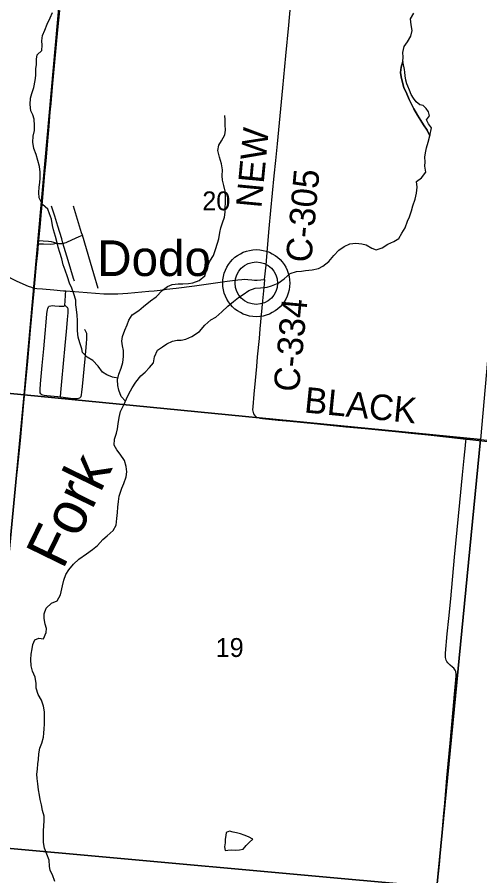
# Model space of a CAD drawing. Extents: x 0 to 1134, y 0 to 440.
# Drawn here: x 837.113 to 838.14, y 365.811 to 367.718 of the extents above; entities that cross this region are included whole.
import ezdxf

# ---------------------------------------------------------------- set-up
doc = ezdxf.new("R2010")
doc.units = 0
for name, color, linetype in [('GM_X_County_Road', 7, 'Continuous'), ('GM_X_County_Road_Text', 7, 'Continuous'), ('GM_X_Minor_Lake', 7, 'Continuous'), ('GM_X_Minor_River', 7, 'Continuous'), ('GM_X_Minor_River_Text', 7, 'Continuous'), ('GM_X_Section', 7, 'Continuous'), ('GM_X_Section_Text', 7, 'Continuous'), ('GM_X_State_Route', 7, 'Continuous'), ('GM_X_Township_Road', 7, 'Continuous'), ('GM_X_Unincorporated', 7, 'Continuous'), ('GM_X_Unincorporated_Location', 7, 'Continuous'), ('GM_X_Unincorporated_Text', 7, 'Continuous')]:
    doc.layers.add(name, color=color, linetype=linetype)

msp = doc.modelspace()

# ---------------------------------------------------------------- linework, layer by layer
at = {"layer": 'GM_X_County_Road'}
for points in [[(837.6622, 367.1355), (837.6656, 367.1669), (837.669, 367.205), (837.6728, 367.2483), (837.6763, 367.2885), (837.6836, 367.3658), (837.6872, 367.3998), (837.691, 367.4369), (837.6955, 367.4832), (837.7001, 367.5296), (837.7029, 367.5605), (837.7096, 367.6316), (837.7159, 367.6997), (837.7221, 367.7677), (837.7259, 367.8114)], [(836.8969, 367.2281), (836.9055, 367.2272), (836.9147, 367.2259), (836.9237, 367.2239), (836.9296, 367.2221), (836.9382, 367.2187), (836.9521, 367.2123), (836.9575, 367.2096), (836.972, 367.2019), (837.0086, 367.1833), (837.0818, 367.1471), (837.1124, 367.132), (837.1374, 367.1205), (837.1445, 367.118), (837.1476, 367.1171), (837.1507, 367.1165), (837.1515, 367.1163)], [(837.2208, 367.11), (837.2497, 367.1076), (837.2869, 367.1049), (837.3056, 367.1038), (837.3243, 367.1033), (837.3367, 367.1035), (837.3585, 367.1049), (837.3895, 367.1076), (837.4049, 367.1091), (837.4172, 367.1104), (837.4304, 367.1118), (837.4448, 367.1136), (837.4656, 367.1164), (837.507, 367.1214), (837.5325, 367.125), (837.5795, 367.1314), (837.6028, 367.1347), (837.612, 367.1357), (837.6185, 367.1358), (837.6252, 367.1353), (837.6341, 367.1345), (837.6402, 367.1342), (837.6459, 367.134), (837.6622, 367.1355)], [(837.6622, 367.1355), (837.6612, 367.1249), (837.6576, 367.0878), (837.6519, 367.0259), (837.6499, 367.0042), (837.6461, 366.964), (837.644, 366.9424), (837.6411, 366.9114), (837.6384, 366.8805), (837.6361, 366.8526), (837.6358, 366.8462), (837.6361, 366.843), (837.6367, 366.8398), (837.638, 366.8368), (837.6398, 366.8342), (837.6421, 366.8319), (837.6444, 366.83), (837.6478, 366.8288), (837.6519, 366.8277), (837.6576, 366.827), (837.6926, 366.8233), (837.7188, 366.8208), (837.7799, 366.8149), (837.8428, 366.8086), (837.8853, 366.8045), (837.9223, 366.8009), (837.9607, 366.797), (837.9874, 366.7943), (838.0252, 366.7904), (838.0716, 366.7855), (838.1098, 366.7811)], [(837.1515, 367.1163), (837.1569, 367.1156), (837.1692, 367.1143), (837.194, 367.1123), (837.2157, 367.1105), (837.2208, 367.11)], [(838.0449, 365.7809), (838.0503, 365.8366), (838.055, 365.8893), (838.0597, 365.9424), (838.0623, 365.9729), (838.0655, 366.0101), (838.0672, 366.0287), (838.0699, 366.0602), (838.0742, 366.1062), (838.0808, 366.1805), (838.0839, 366.2146), (838.0854, 366.2301), (838.0875, 366.2548), (838.0875, 366.2602), (838.0868, 366.2652), (838.0857, 366.2679), (838.0841, 366.2702), (838.0822, 366.2723), (838.0793, 366.275), (838.0743, 366.2791), (838.0712, 366.2819), (838.0691, 366.2843), (838.0673, 366.287), (838.0658, 366.2899), (838.0647, 366.2929), (838.0641, 366.296), (838.0637, 366.2992), (838.0637, 366.3055), (838.0677, 366.349), (838.0712, 366.383), (838.0758, 366.4263), (838.0842, 366.5192), (838.0958, 366.64), (838.1018, 366.7019), (838.1053, 366.7384), (838.1082, 366.7669), (838.1092, 366.7762), (838.1098, 366.7811)], [(838.1098, 366.7811), (838.1179, 366.7802), (838.1581, 366.7755), (838.2014, 366.771), (838.2478, 366.7668), (838.319, 366.7602), (838.3685, 366.7555), (838.4304, 366.7499), (838.4706, 366.746), (838.5356, 366.7402), (838.5666, 366.7372), (838.6037, 366.7336), (838.6284, 366.7309), (838.6369, 366.73)]]:
    msp.add_lwpolyline(points, dxfattribs=at)
at = {"layer": 'GM_X_Minor_Lake'}
for points in [[(837.9692, 367.6192), (837.9656, 367.6071), (837.9639, 367.5946), (837.9653, 367.5851), (837.9675, 367.5755), (837.9711, 367.5614), (837.9782, 367.5473), (837.9833, 367.5351), (837.9885, 367.5248), (837.9933, 367.5145), (838.0019, 367.5003), (838.009, 367.4885), (838.0149, 367.4789), (838.0231, 367.4671), (838.0291, 367.4541)], [(838.0291, 367.4541), (838.0331, 367.4719), (838.0264, 367.4811), (838.0219, 367.4899), (838.0288, 367.4985), (838.0263, 367.5073), (838.0207, 367.5149), (838.0147, 367.5218), (838.0071, 367.5231), (837.9985, 367.53), (837.9932, 367.538), (837.988, 367.5464), (837.984, 367.556), (837.9807, 367.5644), (837.9784, 367.5701), (837.9759, 367.5781), (837.9745, 367.5872), (837.9734, 367.596), (837.9731, 367.6017), (837.9692, 367.6192)], [(837.6184, 365.8749), (837.6215, 365.8787), (837.6285, 365.8862), (837.6365, 365.8929), (837.6267, 365.898), (837.6169, 365.9015), (837.6086, 365.905), (837.6002, 365.907), (837.5923, 365.9086), (837.5847, 365.9106), (837.5767, 365.9073)], [(837.5767, 365.9073), (837.5762, 365.9012), (837.575, 365.8925), (837.5745, 365.8849), (837.5736, 365.8758), (837.575, 365.8678), (837.5807, 365.8682), (837.5899, 365.8688), (837.5978, 365.8687), (837.6066, 365.8694), (837.615, 365.8708), (837.6184, 365.8749)]]:
    msp.add_lwpolyline(points, dxfattribs=at)
at = {"layer": 'GM_X_Minor_River'}
for points in [[(837.2582, 366.9735), (837.2562, 366.9811), (837.2518, 366.9945), (837.2485, 367.0074), (837.2472, 367.0211), (837.2469, 367.0313), (837.2471, 367.0446), (837.2461, 367.056), (837.2447, 367.0689), (837.2434, 367.0788), (837.2431, 367.0895), (837.2387, 367.1036), (837.234, 367.1158), (837.2292, 367.1272), (837.2248, 367.1409), (837.2193, 367.1558), (837.2153, 367.168), (837.212, 367.1809), (837.2076, 367.195), (837.204, 367.2072), (837.2015, 367.2171), (837.1978, 367.2308), (837.1939, 367.2457), (837.1913, 367.2556), (837.1888, 367.2693), (837.1848, 367.2815), (837.1811, 367.2914), (837.1695, 367.3022), (837.1617, 367.3163), (837.1608, 367.3285), (837.1617, 367.3402), (837.1629, 367.3505), (837.1638, 367.3603), (837.1643, 367.3736), (837.1622, 367.3865), (837.159, 367.3995), (837.155, 367.4132), (837.1502, 367.4265), (837.1477, 367.4399), (837.1483, 367.4539), (837.1515, 367.4664), (837.1516, 367.477), (837.1503, 367.4911), (837.1477, 367.5006), (837.1433, 367.5101), (837.1419, 367.5242), (837.1425, 367.5382), (837.1453, 367.5484), (837.15, 367.5617), (837.1528, 367.5768), (837.1541, 367.5886), (837.1547, 367.603), (837.1556, 367.6125), (837.1561, 367.6246), (837.1573, 367.6341), (837.1677, 367.6434), (837.1686, 367.6559), (837.168, 367.6654), (837.1689, 367.6768), (837.1743, 367.6889), (837.1798, 367.7021), (837.186, 367.7161), (837.1911, 367.7282)], [(838.0255, 367.4405), (838.0291, 367.4541), (838.0231, 367.4671), (838.0149, 367.4789), (838.009, 367.4885), (838.0019, 367.5003), (837.9933, 367.5145), (837.9885, 367.5248), (837.9833, 367.5351), (837.9782, 367.5473), (837.9711, 367.5614), (837.9675, 367.5755), (837.9653, 367.5851), (837.9639, 367.5946), (837.9656, 367.6071), (837.9692, 367.6192), (837.9697, 367.629), (837.969, 367.6393), (837.9722, 367.6529), (837.9796, 367.6627), (837.9869, 367.6755), (837.9901, 367.6884), (837.9876, 367.701), (837.9863, 367.7143), (837.9937, 367.7263)], [(837.3534, 366.8651), (837.3439, 366.8755), (837.3388, 366.8896), (837.3366, 366.9003), (837.3356, 366.9124), (837.3388, 366.9253), (837.3439, 366.9382), (837.3475, 366.951), (837.3492, 366.9643), (837.349, 366.9776), (837.3468, 366.9882), (837.3454, 366.9985), (837.3471, 367.0091), (837.3518, 367.0227), (837.3573, 367.0348), (837.3612, 367.0454), (837.3686, 367.0567), (837.3827, 367.0668), (837.3935, 367.0754), (837.4088, 367.0878), (837.4215, 367.0971), (837.4346, 367.111), (837.4468, 367.1196), (837.4568, 367.124), (837.4701, 367.1254), (837.4807, 367.126), (837.4933, 367.1266), (837.5031, 367.128), (837.5173, 367.1332), (837.5295, 367.1437), (837.5327, 367.1535), (837.5363, 367.166), (837.5406, 367.1762), (837.5491, 367.189), (837.5531, 367.2022), (837.5578, 367.2159), (837.5609, 367.2257), (837.563, 367.2397), (837.5654, 367.2499), (837.569, 367.2609), (837.5733, 367.2741), (837.5746, 367.2848), (837.5747, 367.2946), (837.5756, 367.306), (837.5757, 367.3182), (837.5748, 367.3314), (837.5715, 367.3444), (837.5686, 367.3562), (837.568, 367.3657), (837.5685, 367.3786), (837.5664, 367.3919), (837.5624, 367.4071), (837.5584, 367.4216), (837.5608, 367.4334), (837.5663, 367.4435), (837.574, 367.4564), (837.5753, 367.4666), (837.5751, 367.4788), (837.5744, 367.4898), (837.5742, 367.4993)], [(837.25, 366.5147), (837.2667, 366.526), (837.2805, 366.5357), (837.2909, 366.5447), (837.3032, 366.5578), (837.3128, 366.5665), (837.3262, 366.5781), (837.3325, 366.5898), (837.3345, 366.6046), (837.3358, 366.6178), (837.3367, 366.63), (837.338, 366.6425), (837.3397, 366.6546), (837.3456, 366.672), (837.3495, 366.6826), (837.3547, 366.697), (837.3567, 366.7083), (837.3549, 366.7201), (837.3513, 366.7338), (837.3416, 366.7476), (837.3341, 366.7572), (837.3286, 366.7675), (837.3291, 366.7808), (837.3334, 366.7944), (837.3355, 366.8039), (837.3371, 366.8149), (837.3396, 366.8293), (837.3424, 366.8425), (837.3494, 366.8572), (837.356, 366.8704), (837.3611, 366.8814), (837.3685, 366.8946), (837.3766, 366.9074), (837.3874, 366.9213), (837.397, 366.9296), (837.407, 366.9397), (837.4159, 366.9506), (837.4176, 366.9635), (837.4246, 366.9782), (837.4353, 366.9857), (837.4449, 366.9928), (837.4579, 366.9987), (837.4678, 367.0005), (837.4773, 367.0004), (837.4872, 367.0029), (837.5005, 367.0085), (837.5174, 367.02), (837.5297, 367.0343), (837.5428, 367.0456), (837.5543, 367.0519), (837.5677, 367.0639), (837.5808, 367.0763), (837.5934, 367.0864), (837.6042, 367.0957), (837.6145, 367.1017), (837.6275, 367.1106), (837.6416, 367.1158), (837.6531, 367.1172), (837.6683, 367.1185), (837.6778, 367.1214), (837.6923, 367.1273), (837.7061, 367.1367), (837.7192, 367.1483), (837.7333, 367.1534), (837.7439, 367.1541), (837.7534, 367.1551), (837.7679, 367.1568), (837.782, 367.1597), (837.7915, 367.1653), (837.8049, 367.1754), (837.8157, 367.1885), (837.8269, 367.2006), (837.8392, 367.2088), (837.8514, 367.2147), (837.8651, 367.2161), (837.8784, 367.2144), (837.8878, 367.2124), (837.9003, 367.2046), (837.9101, 367.2015), (837.9235, 367.2055), (837.9361, 367.2137), (837.9495, 367.22), (837.9606, 367.2267), (837.9672, 367.238), (837.9745, 367.2501), (837.9796, 367.2648), (837.9843, 367.2747), (837.9887, 367.2879), (837.9915, 367.2992), (837.9966, 367.3136), (837.9998, 367.3269), (838.0007, 367.3401), (837.9993, 367.3527), (838.0108, 367.3613), (838.0201, 367.3733), (838.018, 367.387), (838.0185, 367.3969), (838.0182, 367.4068), (838.0195, 367.4166), (838.0219, 367.428), (838.0255, 367.4405)], [(837.3366, 366.9164), (837.3247, 366.9183), (837.3119, 366.9237), (837.3021, 366.9299), (837.2927, 366.9429), (837.2811, 366.9556), (837.2683, 366.9627), (837.2582, 366.9735)], [(837.1613, 366.339), (837.1716, 366.3377), (837.177, 366.3513), (837.1779, 366.3608), (837.1754, 366.3703), (837.1729, 366.3828), (837.1726, 366.3931), (837.1773, 366.4056), (837.1892, 366.4168), (837.2018, 366.422), (837.2092, 366.4355), (837.2132, 366.4552), (837.2168, 366.4681), (837.2211, 366.4805), (837.2273, 366.4911), (837.2381, 366.5035), (837.25, 366.5147)], [(837.1963, 365.7987), (837.1916, 365.8136), (837.1864, 365.8232), (837.185, 365.8327), (837.1836, 365.846), (837.1789, 365.8597), (837.1737, 365.8727), (837.1712, 365.8856), (837.1716, 365.9122), (837.1721, 365.9217), (837.173, 365.9346), (837.1727, 365.944), (837.1695, 365.9562), (837.1666, 365.9688), (837.1641, 365.981), (837.1623, 365.9905), (837.1602, 366.0027), (837.1585, 366.016), (837.1571, 366.0278), (837.1568, 366.0372), (837.1581, 366.0486), (837.159, 366.06), (837.1599, 366.0699), (837.1612, 366.0824), (837.1632, 366.0952), (837.1675, 366.1062), (837.1711, 366.1191), (837.1724, 366.1285), (837.1729, 366.138), (837.1734, 366.1483), (837.1735, 366.1615), (837.1737, 366.1752), (837.1716, 366.1881), (837.1672, 366.2011), (837.1594, 366.2141), (837.155, 366.2282), (837.1548, 366.2381), (837.1531, 366.2525), (837.1468, 366.2659), (837.1439, 366.2777), (837.1433, 366.2914), (837.1442, 366.3035), (837.1459, 366.3156), (837.1475, 366.3251), (837.1518, 366.3353), (837.1613, 366.339)]]:
    msp.add_lwpolyline(points, dxfattribs=at)
at = {"layer": 'GM_X_Section'}
for points in [[(836.1987, 367.963), (837.2168, 367.8631), (837.1285, 366.8793), (836.1191, 366.9775)], [(837.2168, 367.8631), (838.2293, 367.7664), (838.1414, 366.7802), (837.1285, 366.8793)], [(836.1191, 366.9775), (837.1285, 366.8793), (837.0319, 365.8778), (836.0273, 365.9691)], [(837.1285, 366.8793), (838.1414, 366.7802), (838.045, 365.7865), (837.0319, 365.8778)], [(838.1414, 366.7802), (839.141, 366.6765), (839.0451, 365.6881), (838.045, 365.7865)], [(837.0319, 365.8778), (838.045, 365.7865), (837.9445, 364.7986), (836.9458, 364.8879)]]:
    msp.add_lwpolyline(points, close=True, dxfattribs=at)
at = {"layer": 'GM_X_State_Route'}
msp.add_lwpolyline([(837.1104, 366.6885), (837.1134, 366.7132), (837.1201, 366.7781), (837.1278, 366.8616), (837.1364, 366.9544), (837.1426, 367.0225), (837.1493, 367.0949), (837.1515, 367.1163), (837.1517, 367.1192), (837.1531, 367.1356), (837.1561, 367.1693), (837.1585, 367.1942), (837.1604, 367.2149), (837.1611, 367.222), (837.1645, 367.2594), (837.1661, 367.2782), (837.1689, 367.3096), (837.1746, 367.3707), (837.1771, 367.3985), (837.1816, 367.4511), (837.1838, 367.476), (837.1865, 367.5067), (837.1882, 367.5258), (837.1916, 367.5626), (837.1967, 367.6178), (837.2034, 367.6896), (837.2075, 367.7328)], dxfattribs=at)
at = {"layer": 'GM_X_Township_Road'}
for points in [[(837.2144, 367.2159), (837.2118, 367.2256), (837.2034, 367.2536), (837.1966, 367.2757), (837.1895, 367.298)], [(837.2576, 367.2338), (837.2561, 367.2387), (837.2447, 367.2757), (837.2381, 367.2979)], [(837.2144, 367.2159), (837.2168, 367.2163), (837.2186, 367.2167), (837.2218, 367.2177), (837.2249, 367.2189), (837.2422, 367.227), (837.2509, 367.2308), (837.2576, 367.2338)], [(837.2925, 367.1155), (837.283, 367.1482), (837.2755, 367.1729), (837.2576, 367.2338)], [(837.1604, 367.2149), (837.1712, 367.2145), (837.1878, 367.2139), (837.1936, 367.2145), (837.2001, 367.2157)], [(837.1611, 367.222), (837.1707, 367.2215), (837.1825, 367.2208), (837.1884, 367.22), (837.1935, 367.2184), (837.2001, 367.2157)], [(837.2001, 367.2157), (837.202, 367.2155), (837.2054, 367.2153), (837.2087, 367.2153), (837.212, 367.2155), (837.2144, 367.2159)], [(837.2401, 367.1315), (837.2382, 367.1374), (837.2263, 367.1778), (837.2144, 367.2159)], [(837.2194, 367.0773), (837.2191, 367.078), (837.219, 367.0788), (837.2192, 367.0863), (837.2202, 367.1014), (837.2208, 367.11)], [(837.1653, 366.8814), (837.1642, 366.8835), (837.1638, 366.8852), (837.1637, 366.8914), (837.1645, 366.9038), (837.1686, 366.9445), (837.1722, 366.9817), (837.1752, 367.0155), (837.1773, 367.0407), (837.1791, 367.0594), (837.1797, 367.0643), (837.1802, 367.068), (837.1807, 367.0711), (837.1823, 367.0744), (837.1843, 367.0762), (837.1874, 367.0772), (837.1905, 367.0775), (837.1967, 367.077), (837.206, 367.076), (837.2122, 367.0758), (837.2149, 367.0761), (837.2168, 367.0764), (837.2194, 367.0773)], [(837.2091, 366.8747), (837.2099, 366.8842), (837.2119, 366.9088), (837.2156, 366.9489), (837.2193, 366.989), (837.2221, 367.0198), (837.2246, 367.0455), (837.2253, 367.0544), (837.2259, 367.0607), (837.2262, 367.0674), (837.2259, 367.0703), (837.2253, 367.0717), (837.2244, 367.073), (837.2232, 367.0741), (837.2219, 367.0751), (837.2206, 367.0761), (837.2199, 367.0768), (837.2194, 367.0773)], [(837.2537, 366.8739), (837.2547, 366.8757), (837.2557, 366.8791), (837.2566, 366.8851), (837.2579, 366.8981), (837.2636, 366.9594), (837.2666, 366.9936), (837.2675, 367.0038), (837.2676, 367.0127), (837.2673, 367.0154), (837.2668, 367.0173), (837.2656, 367.02), (837.2641, 367.0226), (837.2624, 367.0247)], [(837.1653, 366.8814), (837.1668, 366.8804), (837.1695, 366.8793), (837.1725, 366.8787), (837.1785, 366.8778), (837.2031, 366.8753), (837.2091, 366.8747)], [(837.2091, 366.8747), (837.2369, 366.8715), (837.243, 366.8712), (837.2461, 366.8713), (837.2492, 366.8718), (837.2518, 366.8727), (837.2537, 366.8739)]]:
    msp.add_lwpolyline(points, dxfattribs=at)
at = {"layer": 'GM_X_Unincorporated'}
for radius in [0.0744, 0.0472]:
    msp.add_circle((837.6439, 367.1272), radius, dxfattribs=at)
at = {"layer": 'GM_X_Unincorporated_Location'}
msp.add_line((837.6439, 367.1272), (837.6439, 367.1272), dxfattribs=at)

# ---------------------------------------------------------------- texts
at = {"layer": 'GM_X_County_Road_Text'}
for s, rotation, p in [('NEW', 84.5877, (837.6551, 367.2926)), ('C-305', 84.782, (837.7657, 367.1714)), ('C-334', 84.6145, (837.7383, 366.8841)), ('BLACK', 354.3305, (837.7488, 366.8404))]:
    msp.add_text(s, height=0.05682, rotation=rotation, dxfattribs=at).set_placement(p)
at = {"layer": 'GM_X_Minor_River_Text'}
msp.add_text('Fork', height=0.09467, rotation=64.0019, dxfattribs=at).set_placement((837.2143, 366.4896))
at = {"layer": 'GM_X_Section_Text'}
for s, p in [('20', (837.524, 367.289)), ('19', (837.5536, 366.2974))]:
    msp.add_text(s, height=0.04186, rotation=0, dxfattribs=at).set_placement(p)
at = {"layer": 'GM_X_Unincorporated_Text'}
msp.add_text('Dodo', height=0.07898, rotation=0, dxfattribs=at).set_placement((837.2907, 367.1431))

doc.saveas('drawing.dxf')
